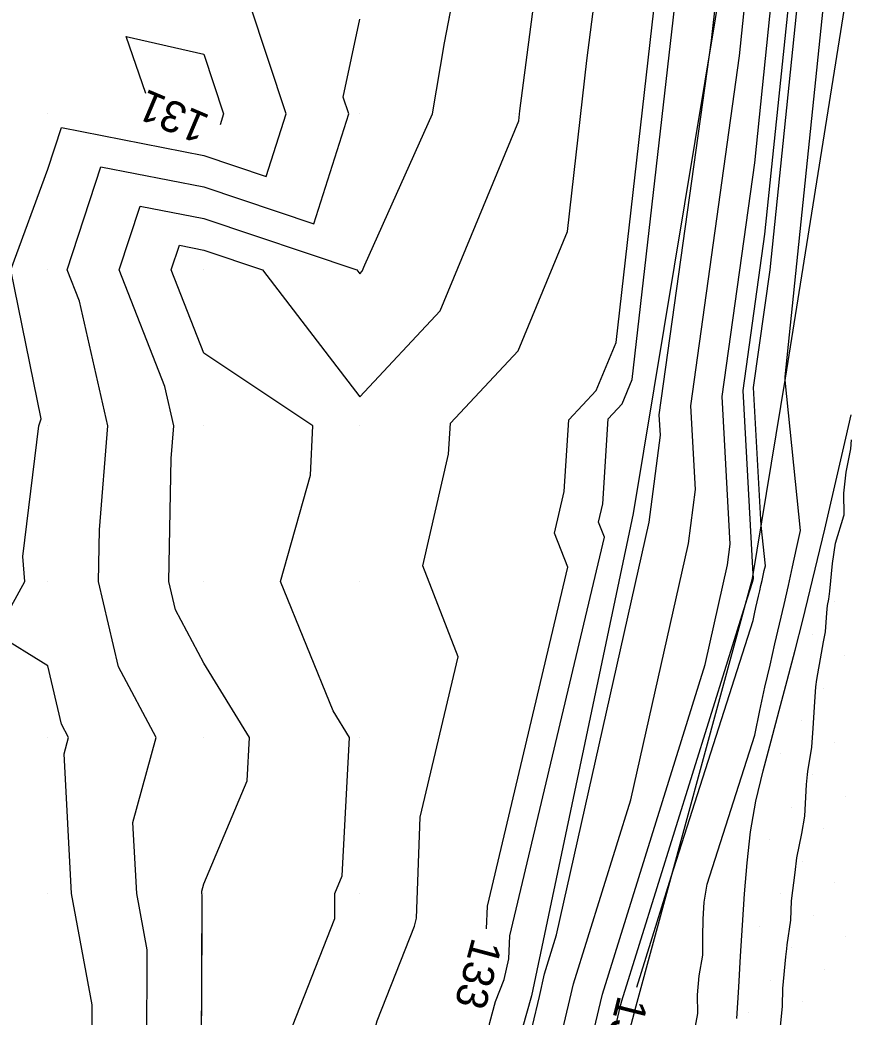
# Model space of a CAD drawing. Extents: x 2354170 to 2357230, y 866100 to 868290.
# Drawn here: x 2355248.2 to 2355301.5, y 866512.1 to 866576 of the extents above; entities that cross this region are included whole.
import ezdxf

# ---------------------------------------------------------------- set-up
doc = ezdxf.new("R2010")
doc.units = 0
for name, color, linetype in [('Default', 7, 'Continuous'), ('DTM Contours Minor', 7, 'Continuous'), ('Exist DTM QL2 LIDAR Elevation Point', 7, 'Continuous'), ('Exist DTM Scan Elevation Point', 7, 'Continuous'), ('Exist Roads EOP', 7, 'Continuous'), ('PH Exist DTM Breakline', 7, 'Continuous')]:
    doc.layers.add(name, color=color, linetype=linetype)

msp = doc.modelspace()

# ---------------------------------------------------------------- linework, layer by layer
at = {"layer": 'Default'}
for points in [[(2355278.1, 866517.733), (2355278.153, 866519.189), (2355283.314, 866540.931), (2355282.469, 866543.114), (2355283.083, 866545.791), (2355283.38, 866550.377), (2355285.134, 866552.254), (2355286.41, 866555.344), (2355288.822, 866576.659), (2355289.265, 866580.083), (2355289.316, 866580.472), (2355289.556, 866583.406), (2355288.578, 866587.724), (2355290.751, 866606.071), (2355288.485, 866610.144), (2355291.58, 866613.812)], [(2355287.735, 866513.992), (2355289.944, 866521.071), (2355295.198, 866537.511), (2355295.282, 866537.938), (2355295.372, 866538.337), (2355295.459, 866538.711), (2355295.54, 866539.076), (2355295.622, 866539.415), (2355295.699, 866539.75), (2355295.775, 866540.077), (2355295.845, 866540.398), (2355295.913, 866540.712), (2355295.982, 866541.023), (2355295.717, 866543.597), (2355295.224, 866552.454), (2355296.278, 866560.002), (2355298.505, 866581.632), (2355298.539, 866581.861), (2355298.549, 866581.953), (2355300.411, 866594.577), (2355303.933, 866611.418), (2355304.059, 866612.018)], [(2355291.438, 866511.135), (2355291.653, 866512.295), (2355291.632, 866513.502), (2355291.727, 866514.711), (2355291.966, 866516.041), (2355291.972, 866517.212), (2355291.995, 866518.341), (2355292.057, 866519.434), (2355292.255, 866520.601), (2355295.305, 866530.143), (2355295.619, 866531.743), (2355295.954, 866533.235), (2355296.281, 866534.638), (2355296.584, 866536.004), (2355296.89, 866537.272), (2355297.179, 866538.525), (2355297.464, 866539.748), (2355297.726, 866540.95), (2355297.98, 866542.125), (2355298.237, 866543.289), (2355297.247, 866552.924), (2355297.241, 866553.037), (2355297.254, 866553.133), (2355300.242, 866582.149)], [(2355268.327, 866454.238), (2355272.099, 866465.271), (2355273.604, 866470.308), (2355279.668, 866489.374), (2355281.559, 866496.773), (2355285.413, 866513.008), (2355285.53, 866513.541), (2355292.128, 866534.686), (2355293.56, 866541.069), (2355293.734, 866542.415), (2355293.208, 866551.872), (2355295.303, 866566.872), (2355296.769, 866581.115)], [(2355265.414, 866510.894), (2355268.365, 866518.395), (2355268.383, 866520.005), (2355268.853, 866521.126), (2355269.313, 866530.005), (2355268.27, 866531.709), (2355264.881, 866540.005), (2355266.806, 866546.837), (2355266.973, 866550.005), (2355259.974, 866554.657), (2355257.889, 866560.005), (2355258.403, 866561.577), (2355259.974, 866561.269), (2355263.744, 866560.005), (2355269.974, 866551.847), (2355275.132, 866557.368), (2355280.168, 866569.565), (2355280.24, 866570.205), (2355281.509, 866580.018)], [(2355259.522, 866461.794), (2355262.166, 866467.667), (2355265.991, 866482.922), (2355266.41, 866488.325), (2355266.78, 866493.152), (2355269.523, 866506.112), (2355271.095, 866511.822), (2355273.488, 866517.907), (2355273.605, 866518.407), (2355273.841, 866524.891), (2355276.282, 866535.171), (2355274.021, 866541.012), (2355275.666, 866548.176), (2355275.794, 866550.167), (2355280.133, 866554.811), (2355283.289, 866562.455), (2355284.531, 866573.432), (2355285.387, 866580.051)], [(2355266.894, 866455.466), (2355269.452, 866462.948), (2355273.519, 866476.554), (2355277.244, 866488.268), (2355281.301, 866504.144), (2355283.45, 866513.197), (2355283.669, 866514.191), (2355287.358, 866526.013), (2355291.043, 866542.442), (2355291.491, 866545.906), (2355291.192, 866551.289), (2355294.327, 866573.741), (2355295.033, 866580.597)], [(2355259.835, 866512.154), (2355259.871, 866519.901), (2355259.851, 866520.005), (2355259.845, 866520.135), (2355259.974, 866520.613), (2355262.748, 866527.231), (2355262.892, 866530.005), (2355259.974, 866534.776), (2355258.152, 866538.183), (2355257.731, 866540.005), (2355257.876, 866547.907), (2355258.042, 866550.005), (2355257.47, 866552.51), (2355254.547, 866560.005), (2355255.885, 866564.094), (2355259.974, 866563.293), (2355269.785, 866560.005), (2355269.974, 866559.757), (2355270.132, 866559.925), (2355270.298, 866560.329), (2355274.645, 866570.006), (2355275.405, 866574.575), (2355276.46, 866580.006)], [(2355266.805, 866460.625), (2355273.433, 866482.8), (2355274.82, 866487.161), (2355281.042, 866511.514), (2355281.487, 866513.387), (2355281.808, 866514.842), (2355282.587, 866517.341), (2355288.525, 866543.814), (2355289.248, 866549.397), (2355289.175, 866550.707), (2355292.529, 866574.719), (2355293.113, 866579.886)], [(2355246.636, 866490.005), (2355249.324, 866499.354), (2355249.279, 866500.005), (2355249.974, 866500.829), (2355252.804, 866510.005), (2355252.817, 866512.848), (2355251.494, 866520.005), (2355251.016, 866528.963), (2355251.299, 866530.005), (2355250.837, 866530.868), (2355249.974, 866534.6), (2355246.629, 866536.66), (2355248.487, 866540.005), (2355248.36, 866541.62), (2355249.383, 866550.005), (2355249.544, 866550.436), (2355247.588, 866560.005), (2355249.974, 866566.453), (2355250.85, 866569.13), (2355259.974, 866567.342), (2355263.98, 866565.999), (2355265.25, 866570.006), (2355262.926, 866577.054)], [(2355246.078, 866480.004), (2355249.974, 866485.704), (2355252.171, 866490.005), (2355252.335, 866492.365), (2355253.718, 866500.005), (2355254.683, 866504.714), (2355256.315, 866510.005), (2355256.344, 866516.374), (2355255.673, 866520.005), (2355255.43, 866524.549), (2355256.912, 866530.005), (2355254.495, 866534.526), (2355253.228, 866540.005), (2355253.288, 866543.319), (2355253.817, 866550.005), (2355251.993, 866557.987), (2355251.206, 866560.005), (2355253.368, 866566.612), (2355259.974, 866565.318), (2355267.025, 866562.955), (2355269.261, 866570.006), (2355268.91, 866571.07), (2355269.974, 866576.08)], [(2355255.001, 866574.979), (2355259.974, 866573.844), (2355261.24, 866570.006), (2355261.019, 866569.309)], [(2355256.262, 866571.315), (2355255.001, 866574.979)], [(2355296.904, 866511.026), (2355297.087, 866512.774), (2355297.1, 866513.894), (2355297.303, 866515.925), (2355297.359, 866516.451), (2355297.371, 866516.712), (2355297.621, 866518.294), (2355297.657, 866519.521), (2355297.893, 866521.347), (2355298.002, 866522.29), (2355298.326, 866523.85), (2355298.514, 866524.949), (2355298.625, 866526.985), (2355298.672, 866527.632), (2355298.703, 866527.821), (2355298.966, 866529.393), (2355299.04, 866530.596), (2355299.143, 866532.298), (2355299.207, 866533.262), (2355299.288, 866533.714), (2355299.57, 866535.408), (2355299.714, 866536.145), (2355299.84, 866536.787), (2355299.924, 866538.009), (2355299.965, 866538.46), (2355300.042, 866538.874), (2355300.114, 866539.392), (2355300.292, 866541.169), (2355300.485, 866542.459), (2355301.02, 866544.226), (2355301.03, 866544.284), (2355301.02, 866545.673), (2355301.166, 866547.013), (2355301.453, 866548.522), (2355301.501, 866549.106)]]:
    msp.add_lwpolyline(points, dxfattribs=at)
at = {"layer": 'DTM Contours Minor'}
for points in [[(2355281.731, 866491.859), (2355286.721, 866512.881), (2355286.771, 866513.107), (2355294.712, 866538.557), (2355295.163, 866539.966), (2355295.17, 866540.003), (2355295.178, 866540.037), (2355295.185, 866540.069), (2355295.192, 866540.101), (2355295.199, 866540.13), (2355295.206, 866540.158), (2355295.212, 866540.186), (2355295.218, 866540.214), (2355295.224, 866540.241), (2355295.23, 866540.267), (2355295.207, 866540.488), (2355294.552, 866552.26), (2355295.953, 866562.292), (2355297.927, 866581.46)], [(2355246.479, 866410.408), (2355249.284, 866416.632), (2355250.275, 866419.126), (2355253.15, 866426.697), (2355262.535, 866451.419), (2355263.676, 866454.759), (2355264.506, 866457.511), (2355265.041, 866459.076), (2355272.025, 866482.444), (2355272.996, 866486.318), (2355273.018, 866486.6), (2355273.037, 866486.852), (2355278.302, 866511.727), (2355278.669, 866513.06), (2355279.228, 866514.48), (2355279.536, 866515.796), (2355279.59, 866517.289), (2355285.658, 866542.851), (2355285.285, 866543.814), (2355285.556, 866544.996), (2355285.909, 866550.447), (2355286.801, 866551.402), (2355287.45, 866552.974), (2355290.253, 866577.735)], [(2355259.826, 866510.005), (2355259.871, 866519.901), (2355259.851, 866520.005), (2355259.845, 866520.135), (2355259.974, 866520.613), (2355262.748, 866527.231), (2355262.892, 866530.005), (2355259.974, 866534.776), (2355258.152, 866538.183), (2355257.731, 866540.005), (2355257.876, 866547.907), (2355258.042, 866550.005), (2355257.47, 866552.51), (2355254.547, 866560.005), (2355255.885, 866564.094), (2355259.974, 866563.293), (2355269.785, 866560.005), (2355269.974, 866559.757), (2355270.132, 866559.925), (2355270.298, 866560.329), (2355274.645, 866570.006), (2355275.405, 866574.575), (2355275.898, 866577.112)]]:
    msp.add_lwpolyline(points, dxfattribs=at)
at = {"layer": 'Exist DTM QL2 LIDAR Elevation Point'}
for p, q in [((2355249.974, 866570.006), (2355249.974, 866570.006)), ((2355259.974, 866570.006), (2355259.974, 866570.006)), ((2355269.974, 866570.006), (2355269.974, 866570.006)), ((2355279.975, 866570.006), (2355279.975, 866570.006)), ((2355249.974, 866560.005), (2355249.974, 866560.005)), ((2355259.974, 866560.005), (2355259.974, 866560.005)), ((2355269.974, 866560.005), (2355269.974, 866560.005)), ((2355249.974, 866550.005), (2355249.974, 866550.005)), ((2355259.974, 866550.005), (2355259.974, 866550.005)), ((2355269.974, 866550.005), (2355269.974, 866550.005)), ((2355249.974, 866540.005), (2355249.974, 866540.005)), ((2355259.974, 866540.005), (2355259.974, 866540.005)), ((2355269.974, 866540.005), (2355269.974, 866540.005)), ((2355249.974, 866530.005), (2355249.974, 866530.005)), ((2355259.974, 866530.005), (2355259.974, 866530.005)), ((2355269.974, 866530.005), (2355269.974, 866530.005)), ((2355249.974, 866520.005), (2355249.974, 866520.005)), ((2355259.974, 866520.005), (2355259.974, 866520.005)), ((2355269.974, 866520.005), (2355269.974, 866520.005))]:
    msp.add_line(p, q, dxfattribs=at)
at = {"layer": 'Exist DTM Scan Elevation Point'}
for p, q in [((2355301.056, 866544.251), (2355301.056, 866544.251)), ((2355300.382, 866538.701), (2355300.382, 866538.701)), ((2355299.002, 866536.616), (2355299.002, 866536.616)), ((2355301.087, 866535.237), (2355301.087, 866535.237)), ((2355299.708, 866533.152), (2355299.708, 866533.152)), ((2355298.328, 866531.067), (2355298.328, 866531.067)), ((2355300.413, 866529.687), (2355300.413, 866529.687)), ((2355296.949, 866528.982), (2355296.949, 866528.982)), ((2355299.034, 866527.602), (2355299.034, 866527.602)), ((2355301.119, 866526.223), (2355301.119, 866526.223)), ((2355297.655, 866525.517), (2355297.655, 866525.517)), ((2355299.739, 866524.138), (2355299.739, 866524.138)), ((2355296.275, 866523.433), (2355296.275, 866523.433)), ((2355298.36, 866522.053), (2355298.36, 866522.053)), ((2355300.445, 866520.674), (2355300.445, 866520.674)), ((2355296.981, 866519.968), (2355296.981, 866519.968)), ((2355299.066, 866518.589), (2355299.066, 866518.589)), ((2355295.601, 866517.883), (2355295.601, 866517.883)), ((2355301.151, 866517.209), (2355301.151, 866517.209)), ((2355297.686, 866516.504), (2355297.686, 866516.504)), ((2355299.771, 866515.124), (2355299.771, 866515.124)), ((2355296.307, 866514.419), (2355296.307, 866514.419)), ((2355298.392, 866513.039), (2355298.392, 866513.039)), ((2355294.927, 866512.334), (2355294.927, 866512.334))]:
    msp.add_line(p, q, dxfattribs=at)
at = {"layer": 'Exist Roads EOP'}
msp.add_lwpolyline([(2355294.16, 866511.983), (2355294.274, 866513.98), (2355294.388, 866515.977), (2355294.508, 866517.973), (2355294.643, 866519.968), (2355294.805, 866521.962), (2355295.027, 866523.949), (2355295.366, 866525.92), (2355295.829, 866527.865), (2355296.346, 866529.797), (2355296.868, 866531.728), (2355297.38, 866533.661), (2355297.882, 866535.597), (2355298.373, 866537.536), (2355298.855, 866539.477), (2355299.328, 866541.42), (2355299.793, 866543.366), (2355300.25, 866545.313), (2355300.7, 866547.261), (2355301.143, 866549.212), (2355301.475, 866550.695)], dxfattribs=at)
at = {"layer": 'PH Exist DTM Breakline'}
for points in [[(2355312.051, 866755.45), (2355310.592, 866725.079), (2355309.64, 866692.203), (2355308.77, 866675.653), (2355306.693, 866664.305), (2355304.823, 866650.631), (2355303.11, 866636.816), (2355298.268, 866610.302), (2355293.421, 866580.117), (2355287.51, 866544.368), (2355280.975, 866513.436), (2355273.382, 866486.505), (2355262.843, 866454.968), (2355248.318, 866418.016), (2355229.845, 866373.376), (2355221.154, 866356.908)], [(2355207.55, 866297.674), (2355225.072, 866335.019), (2355245.676, 866379.995), (2355260.219, 866424.767), (2355273.655, 866466.636), (2355281.785, 866490.339), (2355287.686, 866512.788), (2355295.16, 866540.197), (2355297.267, 866553.045), (2355302.012, 866582.828), (2355309.884, 866621.381), (2355316.964, 866662.644), (2355320.622, 866688.452), (2355323.199, 866711.282), (2355324.906, 866739.018), (2355325.362, 866751.624)]]:
    msp.add_lwpolyline(points, dxfattribs=at)

# ---------------------------------------------------------------- texts
at = {"layer": 'Default'}
for s, rotation, p in [('131', 157.12927, (2355260.441, 866569.876)), ('133', 255.04909, (2355277.196, 866517.23)), ('134', 255.89336, (2355286.544, 866513.515))]:
    msp.add_text(s, height=2, rotation=rotation, dxfattribs=at).set_placement(p)

doc.saveas('drawing.dxf')
